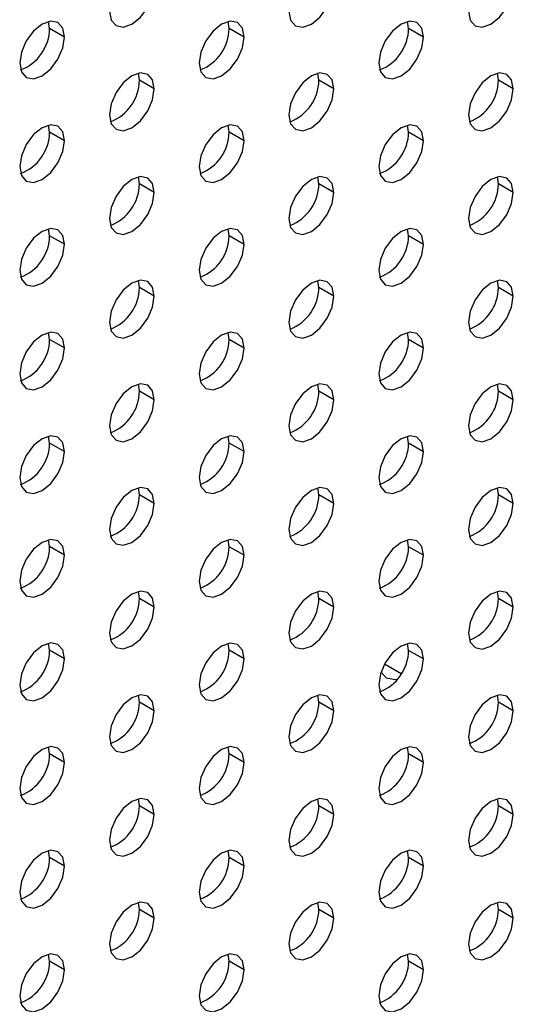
# Model space of a CAD drawing. Header units: millimetres. Extents: x 0 to 1118, y 0 to 864.
# Tile 391 of 438: x 1032.37 to 1034.7, y 680.58 to 685.23. Entities that reach past the tile are written whole.
import ezdxf

# ---------------------------------------------------------------- set-up
doc = ezdxf.new("R2010")
doc.units = ezdxf.units.MM

msp = doc.modelspace()

# ---------------------------------------------------------------- linework, layer by layer
at = {"color": 7, "linetype": 'Continuous', "lineweight": 25}
for p, q in [((1032.5092, 685.1886), (1032.5046, 685.2216)), ((1033.3577, 685.1885), (1033.3531, 685.2215)), ((1034.2062, 685.1885), (1034.2016, 685.2214)), ((1032.5799, 685.1478), (1032.5092, 685.1886)), ((1033.4284, 685.1477), (1033.3577, 685.1885)), ((1034.2769, 685.1476), (1034.2062, 685.1885)), ((1032.9334, 684.9436), (1032.9289, 684.9766)), ((1033.0041, 684.9028), (1032.9334, 684.9436)), ((1033.782, 684.9435), (1033.7774, 684.9765)), ((1033.8527, 684.9027), (1033.782, 684.9435)), ((1034.6305, 684.9435), (1034.6259, 684.9764)), ((1034.7012, 684.9026), (1034.6305, 684.9435)), ((1032.5092, 684.6987), (1032.5046, 684.7316)), ((1033.3577, 684.6986), (1033.3531, 684.7315)), ((1034.2062, 684.6985), (1034.2016, 684.7315)), ((1032.5799, 684.6579), (1032.5092, 684.6987)), ((1033.4284, 684.6578), (1033.3577, 684.6986)), ((1034.2769, 684.6577), (1034.2062, 684.6985)), ((1032.9334, 684.4537), (1032.9289, 684.4866)), ((1033.782, 684.4536), (1033.7774, 684.4865)), ((1034.6305, 684.4535), (1034.6259, 684.4865)), ((1033.0041, 684.4129), (1032.9334, 684.4537)), ((1033.8527, 684.4128), (1033.782, 684.4536)), ((1034.7012, 684.4127), (1034.6305, 684.4535)), ((1032.5092, 684.2088), (1032.5046, 684.2417)), ((1033.3577, 684.2087), (1033.3531, 684.2416)), ((1034.2062, 684.2086), (1034.2016, 684.2415)), ((1032.5799, 684.168), (1032.5092, 684.2088)), ((1033.4284, 684.1679), (1033.3577, 684.2087)), ((1034.2769, 684.1678), (1034.2062, 684.2086)), ((1032.9334, 683.9638), (1032.9289, 683.9967)), ((1033.0041, 683.923), (1032.9334, 683.9638)), ((1033.782, 683.9637), (1033.7774, 683.9966)), ((1033.8527, 683.9229), (1033.782, 683.9637)), ((1034.6305, 683.9636), (1034.6259, 683.9965)), ((1034.7012, 683.9228), (1034.6305, 683.9636)), ((1032.5092, 683.7188), (1032.5046, 683.7518)), ((1033.3577, 683.7188), (1033.3531, 683.7517)), ((1034.2062, 683.7187), (1034.2016, 683.7516)), ((1032.5799, 683.678), (1032.5092, 683.7188)), ((1033.4284, 683.6779), (1033.3577, 683.7188)), ((1034.2769, 683.6779), (1034.2062, 683.7187)), ((1032.9334, 683.4738), (1032.9289, 683.5068)), ((1033.782, 683.4738), (1033.7774, 683.5067)), ((1034.6305, 683.4737), (1034.6259, 683.5066)), ((1033.0041, 683.433), (1032.9334, 683.4738)), ((1033.8527, 683.4329), (1033.782, 683.4738)), ((1034.7012, 683.4329), (1034.6305, 683.4737)), ((1032.5092, 683.2289), (1032.5046, 683.2619)), ((1033.3577, 683.2288), (1033.3531, 683.2618)), ((1034.2062, 683.2288), (1034.2016, 683.2617)), ((1032.5799, 683.1881), (1032.5092, 683.2289)), ((1033.4284, 683.188), (1033.3577, 683.2288)), ((1034.2769, 683.1879), (1034.2062, 683.2288)), ((1032.9334, 682.9839), (1032.9289, 683.0169)), ((1033.0041, 682.9431), (1032.9334, 682.9839)), ((1033.782, 682.9838), (1033.7774, 683.0168)), ((1033.8527, 682.943), (1033.782, 682.9838)), ((1034.6305, 682.9838), (1034.6259, 683.0167)), ((1034.7012, 682.9429), (1034.6305, 682.9838)), ((1032.5092, 682.739), (1032.5046, 682.7719)), ((1033.3577, 682.7389), (1033.3531, 682.7719)), ((1034.2062, 682.7388), (1034.2016, 682.7718)), ((1032.5799, 682.6982), (1032.5092, 682.739)), ((1033.4284, 682.6981), (1033.3577, 682.7389)), ((1034.2769, 682.698), (1034.2062, 682.7388)), ((1032.9334, 682.494), (1032.9289, 682.5269)), ((1033.782, 682.4939), (1033.7774, 682.5268)), ((1034.6305, 682.4938), (1034.6259, 682.5268)), ((1033.0041, 682.4532), (1032.9334, 682.494)), ((1033.8527, 682.4531), (1033.782, 682.4939)), ((1034.7012, 682.453), (1034.6305, 682.4938)), ((1032.5092, 682.2491), (1032.5046, 682.282)), ((1032.5799, 682.2083), (1032.5092, 682.2491)), ((1033.3577, 682.249), (1033.3531, 682.2819)), ((1033.4284, 682.2082), (1033.3577, 682.249)), ((1034.2062, 682.2489), (1034.2016, 682.2818)), ((1034.2769, 682.2081), (1034.2062, 682.2489)), ((1032.9334, 682.0041), (1032.9289, 682.037)), ((1033.0041, 681.9633), (1032.9334, 682.0041)), ((1033.782, 682.004), (1033.7774, 682.0369)), ((1033.8527, 681.9632), (1033.782, 682.004)), ((1034.6305, 682.0039), (1034.6259, 682.0368)), ((1034.7012, 681.9631), (1034.6305, 682.0039)), ((1032.5092, 681.7592), (1032.5046, 681.7921)), ((1033.3577, 681.7591), (1033.3531, 681.792)), ((1034.2062, 681.759), (1034.2016, 681.7919)), ((1032.5799, 681.7183), (1032.5092, 681.7592)), ((1033.4284, 681.7183), (1033.3577, 681.7591)), ((1034.2769, 681.7182), (1034.2062, 681.759)), ((1032.9334, 681.5141), (1032.9289, 681.5471)), ((1033.782, 681.5141), (1033.7774, 681.547)), ((1034.6305, 681.514), (1034.6259, 681.5469)), ((1033.0041, 681.4733), (1032.9334, 681.5141)), ((1033.8527, 681.4732), (1033.782, 681.5141)), ((1034.7012, 681.4732), (1034.6305, 681.514)), ((1032.5092, 681.2692), (1032.5046, 681.3022)), ((1032.5799, 681.2284), (1032.5092, 681.2692)), ((1033.3577, 681.2691), (1033.3531, 681.3021)), ((1033.4284, 681.2283), (1033.3577, 681.2691)), ((1034.2062, 681.2691), (1034.2016, 681.302)), ((1034.2769, 681.2282), (1034.2062, 681.2691)), ((1032.9334, 681.0242), (1032.9289, 681.0572)), ((1033.782, 681.0241), (1033.7774, 681.0571)), ((1034.6305, 681.0241), (1034.6259, 681.057)), ((1033.0041, 680.9834), (1032.9334, 681.0242)), ((1033.8527, 680.9833), (1033.782, 681.0241)), ((1034.7012, 680.9832), (1034.6305, 681.0241)), ((1032.5092, 680.7793), (1032.5046, 680.8122)), ((1033.3577, 680.7792), (1033.3531, 680.8122)), ((1034.2062, 680.7791), (1034.2016, 680.8121)), ((1032.5799, 680.7385), (1032.5092, 680.7793)), ((1033.4284, 680.7384), (1033.3577, 680.7792)), ((1034.2769, 680.7383), (1034.2062, 680.7791))]:
    msp.add_line(p, q, dxfattribs=at)
at = {"color": 8, "linetype": 'Continuous', "lineweight": 25}
msp.add_line((1034.1714, 682.1381), (1034.0923, 682.1837), dxfattribs=at)
at = {"color": 7, "linetype": 'Continuous', "lineweight": 25, "flags": 128}
for points in [[(1032.792, 685.2703), (1032.8001, 685.2281), (1032.8231, 685.2016), (1032.8575, 685.1949), (1032.8981, 685.209), (1032.9387, 685.2418), (1032.9731, 685.2882), (1032.9961, 685.3412), (1033.0041, 685.3927)], [(1033.6405, 685.2702), (1033.6486, 685.228), (1033.6716, 685.2015), (1033.706, 685.1948), (1033.7466, 685.2089), (1033.7872, 685.2417), (1033.8216, 685.2881), (1033.8446, 685.3411), (1033.8527, 685.3926)], [(1034.4891, 685.2701), (1034.4971, 685.2279), (1034.5201, 685.2014), (1034.5545, 685.1947), (1034.5951, 685.2089), (1034.6357, 685.2416), (1034.6701, 685.288), (1034.6931, 685.341), (1034.7012, 685.3926)], [(1032.5799, 685.1478), (1032.5718, 685.19), (1032.5488, 685.2165), (1032.5144, 685.2232), (1032.4738, 685.2091), (1032.4332, 685.1763), (1032.3988, 685.1299), (1032.3758, 685.0769), (1032.3677, 685.0253)], [(1033.4284, 685.1477), (1033.4203, 685.1899), (1033.3973, 685.2164), (1033.3629, 685.2231), (1033.3223, 685.209), (1033.2817, 685.1762), (1033.2473, 685.1298), (1033.2243, 685.0768), (1033.2163, 685.0253)], [(1034.2769, 685.1476), (1034.2689, 685.1899), (1034.2459, 685.2163), (1034.2115, 685.223), (1034.1709, 685.2089), (1034.1303, 685.1761), (1034.0959, 685.1297), (1034.0729, 685.0767), (1034.0648, 685.0252)], [(1032.3677, 685.0253), (1032.3758, 684.9831), (1032.3988, 684.9567), (1032.4332, 684.95), (1032.4738, 684.9641), (1032.5144, 684.9968), (1032.5488, 685.0433), (1032.5718, 685.0963), (1032.5799, 685.1478)], [(1033.2163, 685.0253), (1033.2243, 684.9831), (1033.2473, 684.9566), (1033.2817, 684.9499), (1033.3223, 684.964), (1033.3629, 684.9968), (1033.3973, 685.0432), (1033.4203, 685.0962), (1033.4284, 685.1477)], [(1034.0648, 685.0252), (1034.0729, 684.983), (1034.0959, 684.9565), (1034.1303, 684.9498), (1034.1709, 684.9639), (1034.2115, 684.9967), (1034.2459, 685.0431), (1034.2689, 685.0961), (1034.2769, 685.1476)], [(1033.0041, 684.9028), (1032.9961, 684.945), (1032.9731, 684.9715), (1032.9387, 684.9782), (1032.8981, 684.9641), (1032.8575, 684.9313), (1032.8231, 684.8849), (1032.8001, 684.8319), (1032.792, 684.7803)], [(1033.8527, 684.9027), (1033.8446, 684.9449), (1033.8216, 684.9714), (1033.7872, 684.9781), (1033.7466, 684.964), (1033.706, 684.9312), (1033.6716, 684.8848), (1033.6486, 684.8318), (1033.6405, 684.7803)], [(1034.7012, 684.9026), (1034.6931, 684.9449), (1034.6701, 684.9713), (1034.6357, 684.978), (1034.5951, 684.9639), (1034.5545, 684.9311), (1034.5201, 684.8847), (1034.4971, 684.8317), (1034.4891, 684.7802)], [(1032.792, 684.7803), (1032.8001, 684.7381), (1032.8231, 684.7117), (1032.8575, 684.705), (1032.8981, 684.7191), (1032.9387, 684.7518), (1032.9731, 684.7983), (1032.9961, 684.8513), (1033.0041, 684.9028)], [(1033.6405, 684.7803), (1033.6486, 684.738), (1033.6716, 684.7116), (1033.706, 684.7049), (1033.7466, 684.719), (1033.7872, 684.7518), (1033.8216, 684.7982), (1033.8446, 684.8512), (1033.8527, 684.9027)], [(1034.4891, 684.7802), (1034.4971, 684.738), (1034.5201, 684.7115), (1034.5545, 684.7048), (1034.5951, 684.7189), (1034.6357, 684.7517), (1034.6701, 684.7981), (1034.6931, 684.8511), (1034.7012, 684.9026)], [(1032.5799, 684.6579), (1032.5718, 684.7001), (1032.5488, 684.7266), (1032.5144, 684.7332), (1032.4738, 684.7191), (1032.4332, 684.6864), (1032.3988, 684.64), (1032.3758, 684.5869), (1032.3677, 684.5354)], [(1033.4284, 684.6578), (1033.4203, 684.7), (1033.3973, 684.7265), (1033.3629, 684.7332), (1033.3223, 684.719), (1033.2817, 684.6863), (1033.2473, 684.6399), (1033.2243, 684.5869), (1033.2163, 684.5353)], [(1034.2769, 684.6577), (1034.2689, 684.6999), (1034.2459, 684.7264), (1034.2115, 684.7331), (1034.1709, 684.719), (1034.1303, 684.6862), (1034.0959, 684.6398), (1034.0729, 684.5868), (1034.0648, 684.5353)], [(1032.3677, 684.5354), (1032.3758, 684.4932), (1032.3988, 684.4667), (1032.4332, 684.4601), (1032.4738, 684.4742), (1032.5144, 684.5069), (1032.5488, 684.5533), (1032.5718, 684.6063), (1032.5799, 684.6579)], [(1033.2163, 684.5353), (1033.2243, 684.4931), (1033.2473, 684.4667), (1033.2817, 684.46), (1033.3223, 684.4741), (1033.3629, 684.5068), (1033.3973, 684.5533), (1033.4203, 684.6063), (1033.4284, 684.6578)], [(1034.0648, 684.5353), (1034.0729, 684.493), (1034.0959, 684.4666), (1034.1303, 684.4599), (1034.1709, 684.474), (1034.2115, 684.5068), (1034.2459, 684.5532), (1034.2689, 684.6062), (1034.2769, 684.6577)], [(1033.0041, 684.4129), (1032.9961, 684.4551), (1032.9731, 684.4815), (1032.9387, 684.4882), (1032.8981, 684.4741), (1032.8575, 684.4414), (1032.8231, 684.395), (1032.8001, 684.3419), (1032.792, 684.2904)], [(1033.8527, 684.4128), (1033.8446, 684.455), (1033.8216, 684.4815), (1033.7872, 684.4882), (1033.7466, 684.474), (1033.706, 684.4413), (1033.6716, 684.3949), (1033.6486, 684.3419), (1033.6405, 684.2903)], [(1034.7012, 684.4127), (1034.6931, 684.4549), (1034.6701, 684.4814), (1034.6357, 684.4881), (1034.5951, 684.474), (1034.5545, 684.4412), (1034.5201, 684.3948), (1034.4971, 684.3418), (1034.4891, 684.2903)], [(1032.792, 684.2904), (1032.8001, 684.2482), (1032.8231, 684.2217), (1032.8575, 684.2151), (1032.8981, 684.2292), (1032.9387, 684.2619), (1032.9731, 684.3083), (1032.9961, 684.3613), (1033.0041, 684.4129)], [(1033.6405, 684.2903), (1033.6486, 684.2481), (1033.6716, 684.2217), (1033.706, 684.215), (1033.7466, 684.2291), (1033.7872, 684.2618), (1033.8216, 684.3083), (1033.8446, 684.3613), (1033.8527, 684.4128)], [(1034.4891, 684.2903), (1034.4971, 684.248), (1034.5201, 684.2216), (1034.5545, 684.2149), (1034.5951, 684.229), (1034.6357, 684.2618), (1034.6701, 684.3082), (1034.6931, 684.3612), (1034.7012, 684.4127)], [(1032.5799, 684.168), (1032.5718, 684.2102), (1032.5488, 684.2366), (1032.5144, 684.2433), (1032.4738, 684.2292), (1032.4332, 684.1964), (1032.3988, 684.15), (1032.3758, 684.097), (1032.3677, 684.0455)], [(1033.4284, 684.1679), (1033.4203, 684.2101), (1033.3973, 684.2365), (1033.3629, 684.2432), (1033.3223, 684.2291), (1033.2817, 684.1964), (1033.2473, 684.15), (1033.2243, 684.0969), (1033.2163, 684.0454)], [(1034.2769, 684.1678), (1034.2689, 684.21), (1034.2459, 684.2365), (1034.2115, 684.2432), (1034.1709, 684.229), (1034.1303, 684.1963), (1034.0959, 684.1499), (1034.0729, 684.0969), (1034.0648, 684.0453)], [(1032.3677, 684.0455), (1032.3758, 684.0033), (1032.3988, 683.9768), (1032.4332, 683.9701), (1032.4738, 683.9842), (1032.5144, 684.017), (1032.5488, 684.0634), (1032.5718, 684.1164), (1032.5799, 684.168)], [(1033.2163, 684.0454), (1033.2243, 684.0032), (1033.2473, 683.9767), (1033.2817, 683.9701), (1033.3223, 683.9842), (1033.3629, 684.0169), (1033.3973, 684.0633), (1033.4203, 684.1163), (1033.4284, 684.1679)], [(1034.0648, 684.0453), (1034.0729, 684.0031), (1034.0959, 683.9767), (1034.1303, 683.97), (1034.1709, 683.9841), (1034.2115, 684.0168), (1034.2459, 684.0633), (1034.2689, 684.1163), (1034.2769, 684.1678)], [(1033.0041, 683.923), (1032.9961, 683.9652), (1032.9731, 683.9916), (1032.9387, 683.9983), (1032.8981, 683.9842), (1032.8575, 683.9514), (1032.8231, 683.905), (1032.8001, 683.852), (1032.792, 683.8005)], [(1033.8527, 683.9229), (1033.8446, 683.9651), (1033.8216, 683.9915), (1033.7872, 683.9982), (1033.7466, 683.9841), (1033.706, 683.9514), (1033.6716, 683.905), (1033.6486, 683.8519), (1033.6405, 683.8004)], [(1034.7012, 683.9228), (1034.6931, 683.965), (1034.6701, 683.9915), (1034.6357, 683.9982), (1034.5951, 683.984), (1034.5545, 683.9513), (1034.5201, 683.9049), (1034.4971, 683.8519), (1034.4891, 683.8003)], [(1032.792, 683.8005), (1032.8001, 683.7583), (1032.8231, 683.7318), (1032.8575, 683.7251), (1032.8981, 683.7392), (1032.9387, 683.772), (1032.9731, 683.8184), (1032.9961, 683.8714), (1033.0041, 683.923)], [(1033.6405, 683.8004), (1033.6486, 683.7582), (1033.6716, 683.7317), (1033.706, 683.7251), (1033.7466, 683.7392), (1033.7872, 683.7719), (1033.8216, 683.8183), (1033.8446, 683.8713), (1033.8527, 683.9229)], [(1034.4891, 683.8003), (1034.4971, 683.7581), (1034.5201, 683.7317), (1034.5545, 683.725), (1034.5951, 683.7391), (1034.6357, 683.7718), (1034.6701, 683.8183), (1034.6931, 683.8713), (1034.7012, 683.9228)], [(1032.5799, 683.678), (1032.5718, 683.7202), (1032.5488, 683.7467), (1032.5144, 683.7534), (1032.4738, 683.7393), (1032.4332, 683.7065), (1032.3988, 683.6601), (1032.3758, 683.6071), (1032.3677, 683.5556)], [(1033.4284, 683.6779), (1033.4203, 683.7202), (1033.3973, 683.7466), (1033.3629, 683.7533), (1033.3223, 683.7392), (1033.2817, 683.7064), (1033.2473, 683.66), (1033.2243, 683.607), (1033.2163, 683.5555)], [(1034.2769, 683.6779), (1034.2689, 683.7201), (1034.2459, 683.7465), (1034.2115, 683.7532), (1034.1709, 683.7391), (1034.1303, 683.7064), (1034.0959, 683.6599), (1034.0729, 683.6069), (1034.0648, 683.5554)], [(1032.3677, 683.5556), (1032.3758, 683.5134), (1032.3988, 683.4869), (1032.4332, 683.4802), (1032.4738, 683.4943), (1032.5144, 683.5271), (1032.5488, 683.5735), (1032.5718, 683.6265), (1032.5799, 683.678)], [(1033.2163, 683.5555), (1033.2243, 683.5133), (1033.2473, 683.4868), (1033.2817, 683.4801), (1033.3223, 683.4942), (1033.3629, 683.527), (1033.3973, 683.5734), (1033.4203, 683.6264), (1033.4284, 683.6779)], [(1034.0648, 683.5554), (1034.0729, 683.5132), (1034.0959, 683.4867), (1034.1303, 683.48), (1034.1709, 683.4942), (1034.2115, 683.5269), (1034.2459, 683.5733), (1034.2689, 683.6263), (1034.2769, 683.6779)], [(1033.0041, 683.433), (1032.9961, 683.4752), (1032.9731, 683.5017), (1032.9387, 683.5084), (1032.8981, 683.4943), (1032.8575, 683.4615), (1032.8231, 683.4151), (1032.8001, 683.3621), (1032.792, 683.3106)], [(1033.8527, 683.4329), (1033.8446, 683.4752), (1033.8216, 683.5016), (1033.7872, 683.5083), (1033.7466, 683.4942), (1033.706, 683.4614), (1033.6716, 683.415), (1033.6486, 683.362), (1033.6405, 683.3105)], [(1034.7012, 683.4329), (1034.6931, 683.4751), (1034.6701, 683.5015), (1034.6357, 683.5082), (1034.5951, 683.4941), (1034.5545, 683.4614), (1034.5201, 683.4149), (1034.4971, 683.3619), (1034.4891, 683.3104)], [(1032.792, 683.3106), (1032.8001, 683.2684), (1032.8231, 683.2419), (1032.8575, 683.2352), (1032.8981, 683.2493), (1032.9387, 683.2821), (1032.9731, 683.3285), (1032.9961, 683.3815), (1033.0041, 683.433)], [(1033.6405, 683.3105), (1033.6486, 683.2683), (1033.6716, 683.2418), (1033.706, 683.2351), (1033.7466, 683.2492), (1033.7872, 683.282), (1033.8216, 683.3284), (1033.8446, 683.3814), (1033.8527, 683.4329)], [(1034.4891, 683.3104), (1034.4971, 683.2682), (1034.5201, 683.2417), (1034.5545, 683.235), (1034.5951, 683.2492), (1034.6357, 683.2819), (1034.6701, 683.3283), (1034.6931, 683.3813), (1034.7012, 683.4329)], [(1032.5799, 683.1881), (1032.5718, 683.2303), (1032.5488, 683.2568), (1032.5144, 683.2635), (1032.4738, 683.2494), (1032.4332, 683.2166), (1032.3988, 683.1702), (1032.3758, 683.1172), (1032.3677, 683.0656)], [(1033.4284, 683.188), (1033.4203, 683.2302), (1033.3973, 683.2567), (1033.3629, 683.2634), (1033.3223, 683.2493), (1033.2817, 683.2165), (1033.2473, 683.1701), (1033.2243, 683.1171), (1033.2163, 683.0656)], [(1034.2769, 683.1879), (1034.2689, 683.2302), (1034.2459, 683.2566), (1034.2115, 683.2633), (1034.1709, 683.2492), (1034.1303, 683.2164), (1034.0959, 683.17), (1034.0729, 683.117), (1034.0648, 683.0655)], [(1032.3677, 683.0656), (1032.3758, 683.0234), (1032.3988, 682.997), (1032.4332, 682.9903), (1032.4738, 683.0044), (1032.5144, 683.0371), (1032.5488, 683.0836), (1032.5718, 683.1366), (1032.5799, 683.1881)], [(1033.2163, 683.0656), (1033.2243, 683.0234), (1033.2473, 682.9969), (1033.2817, 682.9902), (1033.3223, 683.0043), (1033.3629, 683.0371), (1033.3973, 683.0835), (1033.4203, 683.1365), (1033.4284, 683.188)], [(1034.0648, 683.0655), (1034.0729, 683.0233), (1034.0959, 682.9968), (1034.1303, 682.9901), (1034.1709, 683.0042), (1034.2115, 683.037), (1034.2459, 683.0834), (1034.2689, 683.1364), (1034.2769, 683.1879)], [(1033.0041, 682.9431), (1032.9961, 682.9853), (1032.9731, 683.0118), (1032.9387, 683.0185), (1032.8981, 683.0044), (1032.8575, 682.9716), (1032.8231, 682.9252), (1032.8001, 682.8722), (1032.792, 682.8206)], [(1033.8527, 682.943), (1033.8446, 682.9852), (1033.8216, 683.0117), (1033.7872, 683.0184), (1033.7466, 683.0043), (1033.706, 682.9715), (1033.6716, 682.9251), (1033.6486, 682.8721), (1033.6405, 682.8206)], [(1034.7012, 682.9429), (1034.6931, 682.9852), (1034.6701, 683.0116), (1034.6357, 683.0183), (1034.5951, 683.0042), (1034.5545, 682.9714), (1034.5201, 682.925), (1034.4971, 682.872), (1034.4891, 682.8205)], [(1032.792, 682.8206), (1032.8001, 682.7784), (1032.8231, 682.752), (1032.8575, 682.7453), (1032.8981, 682.7594), (1032.9387, 682.7921), (1032.9731, 682.8386), (1032.9961, 682.8916), (1033.0041, 682.9431)], [(1033.6405, 682.8206), (1033.6486, 682.7784), (1033.6716, 682.7519), (1033.706, 682.7452), (1033.7466, 682.7593), (1033.7872, 682.7921), (1033.8216, 682.8385), (1033.8446, 682.8915), (1033.8527, 682.943)], [(1034.4891, 682.8205), (1034.4971, 682.7783), (1034.5201, 682.7518), (1034.5545, 682.7451), (1034.5951, 682.7592), (1034.6357, 682.792), (1034.6701, 682.8384), (1034.6931, 682.8914), (1034.7012, 682.9429)], [(1032.5799, 682.6982), (1032.5718, 682.7404), (1032.5488, 682.7669), (1032.5144, 682.7735), (1032.4738, 682.7594), (1032.4332, 682.7267), (1032.3988, 682.6803), (1032.3758, 682.6273), (1032.3677, 682.5757)], [(1033.4284, 682.6981), (1033.4203, 682.7403), (1033.3973, 682.7668), (1033.3629, 682.7735), (1033.3223, 682.7594), (1033.2817, 682.7266), (1033.2473, 682.6802), (1033.2243, 682.6272), (1033.2163, 682.5756)], [(1034.2769, 682.698), (1034.2689, 682.7402), (1034.2459, 682.7667), (1034.2115, 682.7734), (1034.1709, 682.7593), (1034.1303, 682.7265), (1034.0959, 682.6801), (1034.0729, 682.6271), (1034.0648, 682.5756)], [(1032.3677, 682.5757), (1032.3758, 682.5335), (1032.3988, 682.507), (1032.4332, 682.5004), (1032.4738, 682.5145), (1032.5144, 682.5472), (1032.5488, 682.5936), (1032.5718, 682.6466), (1032.5799, 682.6982)], [(1033.2163, 682.5756), (1033.2243, 682.5334), (1033.2473, 682.507), (1033.2817, 682.5003), (1033.3223, 682.5144), (1033.3629, 682.5471), (1033.3973, 682.5936), (1033.4203, 682.6466), (1033.4284, 682.6981)], [(1034.0648, 682.5756), (1034.0729, 682.5333), (1034.0959, 682.5069), (1034.1303, 682.5002), (1034.1709, 682.5143), (1034.2115, 682.5471), (1034.2459, 682.5935), (1034.2689, 682.6465), (1034.2769, 682.698)], [(1033.0041, 682.4532), (1032.9961, 682.4954), (1032.9731, 682.5219), (1032.9387, 682.5285), (1032.8981, 682.5144), (1032.8575, 682.4817), (1032.8231, 682.4353), (1032.8001, 682.3822), (1032.792, 682.3307)], [(1033.8527, 682.4531), (1033.8446, 682.4953), (1033.8216, 682.5218), (1033.7872, 682.5285), (1033.7466, 682.5143), (1033.706, 682.4816), (1033.6716, 682.4352), (1033.6486, 682.3822), (1033.6405, 682.3306)], [(1034.7012, 682.453), (1034.6931, 682.4952), (1034.6701, 682.5217), (1034.6357, 682.5284), (1034.5951, 682.5143), (1034.5545, 682.4815), (1034.5201, 682.4351), (1034.4971, 682.3821), (1034.4891, 682.3306)], [(1032.792, 682.3307), (1032.8001, 682.2885), (1032.8231, 682.262), (1032.8575, 682.2554), (1032.8981, 682.2695), (1032.9387, 682.3022), (1032.9731, 682.3486), (1032.9961, 682.4016), (1033.0041, 682.4532)], [(1033.6405, 682.3306), (1033.6486, 682.2884), (1033.6716, 682.262), (1033.706, 682.2553), (1033.7466, 682.2694), (1033.7872, 682.3021), (1033.8216, 682.3486), (1033.8446, 682.4016), (1033.8527, 682.4531)], [(1034.4891, 682.3306), (1034.4971, 682.2883), (1034.5201, 682.2619), (1034.5545, 682.2552), (1034.5951, 682.2693), (1034.6357, 682.3021), (1034.6701, 682.3485), (1034.6931, 682.4015), (1034.7012, 682.453)], [(1032.5799, 682.2083), (1032.5718, 682.2505), (1032.5488, 682.2769), (1032.5144, 682.2836), (1032.4738, 682.2695), (1032.4332, 682.2368), (1032.3988, 682.1903), (1032.3758, 682.1373), (1032.3677, 682.0858)], [(1033.4284, 682.2082), (1033.4203, 682.2504), (1033.3973, 682.2768), (1033.3629, 682.2835), (1033.3223, 682.2694), (1033.2817, 682.2367), (1033.2473, 682.1903), (1033.2243, 682.1372), (1033.2163, 682.0857)], [(1034.2769, 682.2081), (1034.2689, 682.2503), (1034.2459, 682.2768), (1034.2115, 682.2835), (1034.1709, 682.2693), (1034.1303, 682.2366), (1034.0959, 682.1902), (1034.0729, 682.1372), (1034.0648, 682.0856)], [(1032.3677, 682.0858), (1032.3758, 682.0436), (1032.3988, 682.0171), (1032.4332, 682.0104), (1032.4738, 682.0245), (1032.5144, 682.0573), (1032.5488, 682.1037), (1032.5718, 682.1567), (1032.5799, 682.2083)], [(1033.2163, 682.0857), (1033.2243, 682.0435), (1033.2473, 682.017), (1033.2817, 682.0104), (1033.3223, 682.0245), (1033.3629, 682.0572), (1033.3973, 682.1036), (1033.4203, 682.1566), (1033.4284, 682.2082)], [(1034.0648, 682.0856), (1034.0729, 682.0434), (1034.0959, 682.017), (1034.1303, 682.0103), (1034.1709, 682.0244), (1034.2115, 682.0571), (1034.2459, 682.1036), (1034.2689, 682.1566), (1034.2769, 682.2081)], [(1034.1517, 682.1104), (1034.1434, 682.1092), (1034.1021, 682.1172), (1034.0758, 682.1462)], [(1033.0041, 681.9633), (1032.9961, 682.0055), (1032.9731, 682.0319), (1032.9387, 682.0386), (1032.8981, 682.0245), (1032.8575, 681.9917), (1032.8231, 681.9453), (1032.8001, 681.8923), (1032.792, 681.8408)], [(1033.8527, 681.9632), (1033.8446, 682.0054), (1033.8216, 682.0318), (1033.7872, 682.0385), (1033.7466, 682.0244), (1033.706, 681.9917), (1033.6716, 681.9453), (1033.6486, 681.8922), (1033.6405, 681.8407)], [(1034.7012, 681.9631), (1034.6931, 682.0053), (1034.6701, 682.0318), (1034.6357, 682.0385), (1034.5951, 682.0243), (1034.5545, 681.9916), (1034.5201, 681.9452), (1034.4971, 681.8922), (1034.4891, 681.8406)], [(1032.792, 681.8408), (1032.8001, 681.7986), (1032.8231, 681.7721), (1032.8575, 681.7654), (1032.8981, 681.7795), (1032.9387, 681.8123), (1032.9731, 681.8587), (1032.9961, 681.9117), (1033.0041, 681.9633)], [(1033.6405, 681.8407), (1033.6486, 681.7985), (1033.6716, 681.772), (1033.706, 681.7654), (1033.7466, 681.7795), (1033.7872, 681.8122), (1033.8216, 681.8586), (1033.8446, 681.9116), (1033.8527, 681.9632)], [(1034.4891, 681.8406), (1034.4971, 681.7984), (1034.5201, 681.772), (1034.5545, 681.7653), (1034.5951, 681.7794), (1034.6357, 681.8121), (1034.6701, 681.8586), (1034.6931, 681.9116), (1034.7012, 681.9631)], [(1032.5799, 681.7183), (1032.5718, 681.7605), (1032.5488, 681.787), (1032.5144, 681.7937), (1032.4738, 681.7796), (1032.4332, 681.7468), (1032.3988, 681.7004), (1032.3758, 681.6474), (1032.3677, 681.5959)], [(1033.4284, 681.7183), (1033.4203, 681.7605), (1033.3973, 681.7869), (1033.3629, 681.7936), (1033.3223, 681.7795), (1033.2817, 681.7467), (1033.2473, 681.7003), (1033.2243, 681.6473), (1033.2163, 681.5958)], [(1034.2769, 681.7182), (1034.2689, 681.7604), (1034.2459, 681.7868), (1034.2115, 681.7935), (1034.1709, 681.7794), (1034.1303, 681.7467), (1034.0959, 681.7003), (1034.0729, 681.6472), (1034.0648, 681.5957)], [(1032.3677, 681.5959), (1032.3758, 681.5537), (1032.3988, 681.5272), (1032.4332, 681.5205), (1032.4738, 681.5346), (1032.5144, 681.5674), (1032.5488, 681.6138), (1032.5718, 681.6668), (1032.5799, 681.7183)], [(1033.2163, 681.5958), (1033.2243, 681.5536), (1033.2473, 681.5271), (1033.2817, 681.5204), (1033.3223, 681.5345), (1033.3629, 681.5673), (1033.3973, 681.6137), (1033.4203, 681.6667), (1033.4284, 681.7183)], [(1034.0648, 681.5957), (1034.0729, 681.5535), (1034.0959, 681.527), (1034.1303, 681.5204), (1034.1709, 681.5345), (1034.2115, 681.5672), (1034.2459, 681.6136), (1034.2689, 681.6666), (1034.2769, 681.7182)], [(1033.0041, 681.4733), (1032.9961, 681.5155), (1032.9731, 681.542), (1032.9387, 681.5487), (1032.8981, 681.5346), (1032.8575, 681.5018), (1032.8231, 681.4554), (1032.8001, 681.4024), (1032.792, 681.3509)], [(1033.8527, 681.4732), (1033.8446, 681.5155), (1033.8216, 681.5419), (1033.7872, 681.5486), (1033.7466, 681.5345), (1033.706, 681.5017), (1033.6716, 681.4553), (1033.6486, 681.4023), (1033.6405, 681.3508)], [(1034.7012, 681.4732), (1034.6931, 681.5154), (1034.6701, 681.5418), (1034.6357, 681.5485), (1034.5951, 681.5344), (1034.5545, 681.5017), (1034.5201, 681.4552), (1034.4971, 681.4022), (1034.4891, 681.3507)], [(1032.792, 681.3509), (1032.8001, 681.3087), (1032.8231, 681.2822), (1032.8575, 681.2755), (1032.8981, 681.2896), (1032.9387, 681.3224), (1032.9731, 681.3688), (1032.9961, 681.4218), (1033.0041, 681.4733)], [(1033.6405, 681.3508), (1033.6486, 681.3086), (1033.6716, 681.2821), (1033.706, 681.2754), (1033.7466, 681.2895), (1033.7872, 681.3223), (1033.8216, 681.3687), (1033.8446, 681.4217), (1033.8527, 681.4732)], [(1034.4891, 681.3507), (1034.4971, 681.3085), (1034.5201, 681.282), (1034.5545, 681.2753), (1034.5951, 681.2895), (1034.6357, 681.3222), (1034.6701, 681.3686), (1034.6931, 681.4216), (1034.7012, 681.4732)], [(1032.5799, 681.2284), (1032.5718, 681.2706), (1032.5488, 681.2971), (1032.5144, 681.3038), (1032.4738, 681.2897), (1032.4332, 681.2569), (1032.3988, 681.2105), (1032.3758, 681.1575), (1032.3677, 681.1059)], [(1033.4284, 681.2283), (1033.4203, 681.2705), (1033.3973, 681.297), (1033.3629, 681.3037), (1033.3223, 681.2896), (1033.2817, 681.2568), (1033.2473, 681.2104), (1033.2243, 681.1574), (1033.2163, 681.1059)], [(1034.2769, 681.2282), (1034.2689, 681.2705), (1034.2459, 681.2969), (1034.2115, 681.3036), (1034.1709, 681.2895), (1034.1303, 681.2567), (1034.0959, 681.2103), (1034.0729, 681.1573), (1034.0648, 681.1058)], [(1032.3677, 681.1059), (1032.3758, 681.0637), (1032.3988, 681.0373), (1032.4332, 681.0306), (1032.4738, 681.0447), (1032.5144, 681.0775), (1032.5488, 681.1239), (1032.5718, 681.1769), (1032.5799, 681.2284)], [(1033.2163, 681.1059), (1033.2243, 681.0637), (1033.2473, 681.0372), (1033.2817, 681.0305), (1033.3223, 681.0446), (1033.3629, 681.0774), (1033.3973, 681.1238), (1033.4203, 681.1768), (1033.4284, 681.2283)], [(1034.0648, 681.1058), (1034.0729, 681.0636), (1034.0959, 681.0371), (1034.1303, 681.0304), (1034.1709, 681.0445), (1034.2115, 681.0773), (1034.2459, 681.1237), (1034.2689, 681.1767), (1034.2769, 681.2282)], [(1033.0041, 680.9834), (1032.9961, 681.0256), (1032.9731, 681.0521), (1032.9387, 681.0588), (1032.8981, 681.0447), (1032.8575, 681.0119), (1032.8231, 680.9655), (1032.8001, 680.9125), (1032.792, 680.8609)], [(1033.8527, 680.9833), (1033.8446, 681.0255), (1033.8216, 681.052), (1033.7872, 681.0587), (1033.7466, 681.0446), (1033.706, 681.0118), (1033.6716, 680.9654), (1033.6486, 680.9124), (1033.6405, 680.8609)], [(1034.7012, 680.9832), (1034.6931, 681.0255), (1034.6701, 681.0519), (1034.6357, 681.0586), (1034.5951, 681.0445), (1034.5545, 681.0117), (1034.5201, 680.9653), (1034.4971, 680.9123), (1034.4891, 680.8608)], [(1032.792, 680.8609), (1032.8001, 680.8187), (1032.8231, 680.7923), (1032.8575, 680.7856), (1032.8981, 680.7997), (1032.9387, 680.8324), (1032.9731, 680.8789), (1032.9961, 680.9319), (1033.0041, 680.9834)], [(1033.6405, 680.8609), (1033.6486, 680.8187), (1033.6716, 680.7922), (1033.706, 680.7855), (1033.7466, 680.7996), (1033.7872, 680.8324), (1033.8216, 680.8788), (1033.8446, 680.9318), (1033.8527, 680.9833)], [(1034.4891, 680.8608), (1034.4971, 680.8186), (1034.5201, 680.7921), (1034.5545, 680.7854), (1034.5951, 680.7995), (1034.6357, 680.8323), (1034.6701, 680.8787), (1034.6931, 680.9317), (1034.7012, 680.9832)], [(1032.5799, 680.7385), (1032.5718, 680.7807), (1032.5488, 680.8072), (1032.5144, 680.8138), (1032.4738, 680.7997), (1032.4332, 680.767), (1032.3988, 680.7206), (1032.3758, 680.6676), (1032.3677, 680.616)], [(1033.4284, 680.7384), (1033.4203, 680.7806), (1033.3973, 680.8071), (1033.3629, 680.8138), (1033.3223, 680.7997), (1033.2817, 680.7669), (1033.2473, 680.7205), (1033.2243, 680.6675), (1033.2163, 680.6159)], [(1034.2769, 680.7383), (1034.2689, 680.7805), (1034.2459, 680.807), (1034.2115, 680.8137), (1034.1709, 680.7996), (1034.1303, 680.7668), (1034.0959, 680.7204), (1034.0729, 680.6674), (1034.0648, 680.6159)], [(1032.3677, 680.616), (1032.3758, 680.5738), (1032.3988, 680.5473), (1032.4332, 680.5407), (1032.4738, 680.5548), (1032.5144, 680.5875), (1032.5488, 680.6339), (1032.5718, 680.6869), (1032.5799, 680.7385)], [(1033.2163, 680.6159), (1033.2243, 680.5737), (1033.2473, 680.5473), (1033.2817, 680.5406), (1033.3223, 680.5547), (1033.3629, 680.5874), (1033.3973, 680.6339), (1033.4203, 680.6869), (1033.4284, 680.7384)], [(1034.0648, 680.6159), (1034.0729, 680.5737), (1034.0959, 680.5472), (1034.1303, 680.5405), (1034.1709, 680.5546), (1034.2115, 680.5874), (1034.2459, 680.6338), (1034.2689, 680.6868), (1034.2769, 680.7383)]]:
    msp.add_lwpolyline(points, dxfattribs=at)
at = {"color": 7, "linetype": 'Continuous', "lineweight": 25}
for centre in [(1032.2967, 685.191), (1033.1452, 685.1909), (1033.9937, 685.1908), (1032.7209, 684.946), (1033.5695, 684.9459), (1034.418, 684.9458), (1032.2967, 684.7011), (1033.1452, 684.701), (1033.9937, 684.7009), (1032.7209, 684.4561), (1033.5695, 684.456), (1034.418, 684.4559), (1032.2967, 684.2111), (1033.1452, 684.2111), (1033.9937, 684.211), (1032.7209, 683.9661), (1033.5695, 683.9661), (1034.418, 683.966), (1032.2967, 683.7212), (1033.1452, 683.7211), (1033.9937, 683.7211), (1032.7209, 683.4762), (1033.5695, 683.4761), (1034.418, 683.4761), (1032.2967, 683.2313), (1033.1452, 683.2312), (1033.9937, 683.2311), (1032.7209, 682.9863), (1033.5695, 682.9862), (1034.418, 682.9861), (1032.2967, 682.7414), (1033.1452, 682.7413), (1033.9937, 682.7412), (1032.7209, 682.4964), (1033.5695, 682.4963), (1034.418, 682.4962), (1032.2967, 682.2515), (1033.1452, 682.2514), (1033.9937, 682.2513), (1032.7209, 682.0064), (1033.5695, 682.0064), (1034.418, 682.0063), (1032.2967, 681.7615), (1033.1452, 681.7614), (1033.9937, 681.7614), (1032.7209, 681.5165), (1033.5695, 681.5164), (1034.418, 681.5164), (1032.2967, 681.2716), (1033.1452, 681.2715), (1033.9937, 681.2714), (1032.7209, 681.0266), (1033.5695, 681.0265), (1034.418, 681.0264), (1032.2967, 680.7817), (1033.1452, 680.7816), (1033.9937, 680.7815)]:
    msp.add_arc(centre, 0.2125, 290.8517, 359.3594, dxfattribs=at)

doc.saveas('drawing.dxf')
